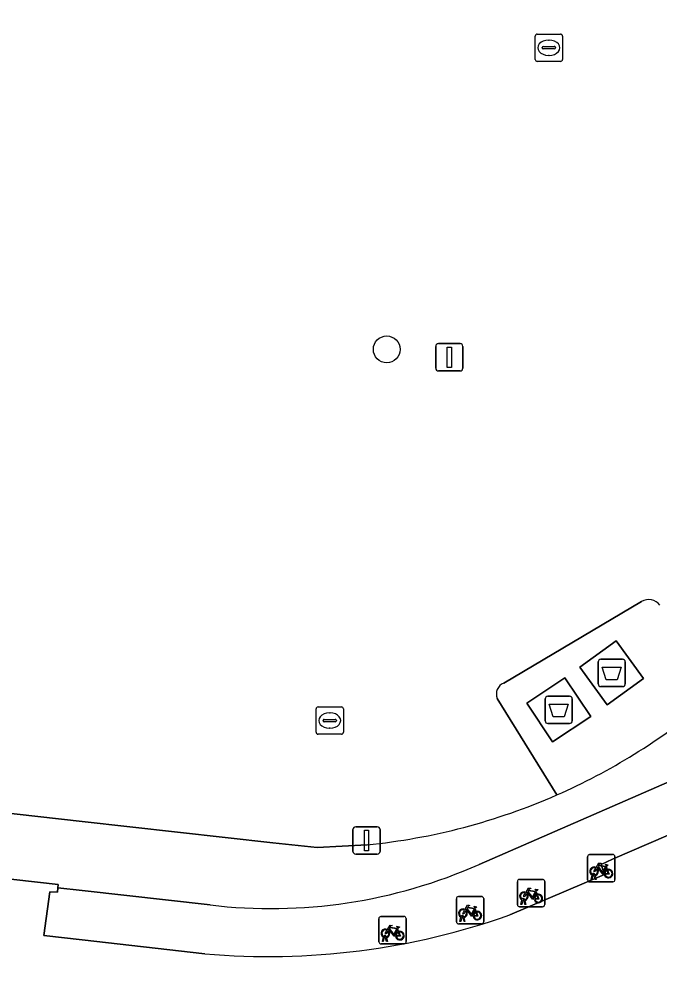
# Model space of a CAD drawing. Extents: x 162026 to 163502, y 387295 to 388169.
# Drawn here: x 162497.7 to 162521.14, y 387578.08 to 387613.06 of the extents above; entities that cross this region are included whole.
import ezdxf

# ---------------------------------------------------------------- set-up
doc = ezdxf.new("R2010")
doc.units = 0
for name, color, linetype in [('IMGEO_Afval_apart_plaats', 7, 'Continuous'), ('IMGEO_Boom', 7, 'Continuous'), ('IMGEO_Fietsenrek', 7, 'Continuous'), ('IMGEO_Kolk', 7, 'Continuous'), ('IMGEO_Lichtmast', 7, 'Continuous'), ('IMGEO_Pand', 7, 'Continuous'), ('IMGEO_Pand_overbouw', 7, 'Continuous'), ('IMGEO_Parkeervlak_open', 7, 'Continuous'), ('IMGEO_Voetpad_gesloten', 7, 'Continuous'), ('IMGEO_Voetpad_open', 7, 'Continuous')]:
    doc.layers.add(name, color=color, linetype=linetype)

msp = doc.modelspace()

# ---------------------------------------------------------------- linework, layer by layer
at = {"layer": 'IMGEO_Afval_apart_plaats'}
for p, q in [((162518.885, 387588.734), (162518.885, 387589.534)), ((162518.885, 387589.534), (162518.885, 387588.734)), ((162518.985, 387589.634), (162519.775, 387589.634)), ((162519.775, 387589.634), (162518.985, 387589.634)), ((162519.875, 387589.534), (162519.875, 387588.734)), ((162519.875, 387588.734), (162519.875, 387589.534)), ((162519.775, 387588.634), (162518.985, 387588.634)), ((162518.985, 387588.634), (162519.775, 387588.634)), ((162517.046, 387588.281), (162517.836, 387588.281)), ((162517.836, 387588.281), (162517.046, 387588.281)), ((162516.946, 387587.381), (162516.946, 387588.181)), ((162516.946, 387588.181), (162516.946, 387587.381)), ((162517.936, 387588.181), (162517.936, 387587.381)), ((162517.936, 387587.381), (162517.936, 387588.181)), ((162517.836, 387587.281), (162517.046, 387587.281)), ((162517.046, 387587.281), (162517.836, 387587.281))]:
    msp.add_line(p, q, dxfattribs=at)
for points in [[(162519.028, 387589.348), (162519.732, 387589.348), (162519.583, 387588.878), (162519.177, 387588.878), (162519.028, 387589.348)], [(162517.089, 387587.995), (162517.793, 387587.995), (162517.644, 387587.525), (162517.238, 387587.525), (162517.089, 387587.995)]]:
    msp.add_lwpolyline(points, dxfattribs=at)
for centre, start, end in [((162518.985, 387589.534), 90, 180), ((162518.985, 387589.534), 90, 180), ((162519.775, 387589.534), 0, 90), ((162519.775, 387589.534), 360, 90), ((162518.985, 387588.734), 180, 270), ((162518.985, 387588.734), 180, 270), ((162519.775, 387588.734), 270, 0), ((162519.775, 387588.734), 270, 0), ((162517.046, 387588.181), 90, 180), ((162517.046, 387588.181), 90, 180), ((162517.836, 387588.181), 0, 90), ((162517.836, 387588.181), 360, 90), ((162517.046, 387587.381), 180, 270), ((162517.046, 387587.381), 180, 270), ((162517.836, 387587.381), 270, 0), ((162517.836, 387587.381), 270, 0)]:
    msp.add_arc(centre, 0.1, start, end, dxfattribs=at)
at = {"layer": 'IMGEO_Boom'}
msp.add_circle((162511.148, 387600.974), 0.489, dxfattribs=at)
at = {"layer": 'IMGEO_Fietsenrek'}
for p, q in [((162518.497, 387581.564), (162518.497, 387582.405)), ((162518.497, 387582.405), (162518.497, 387581.564)), ((162518.572, 387582.489), (162519.413, 387582.489)), ((162519.413, 387582.489), (162518.572, 387582.489)), ((162519.497, 387582.414), (162519.497, 387581.573)), ((162519.497, 387581.573), (162519.497, 387582.414)), ((162519.184, 387582.038), (162519.22, 387581.943)), ((162518.624, 387581.573), (162518.663, 387581.733)), ((162518.693, 387581.721), (162518.658, 387581.573)), ((162518.735, 387581.745), (162518.734, 387581.749)), ((162518.776, 387581.573), (162518.742, 387581.715)), ((162518.766, 387581.756), (162518.767, 387581.749)), ((162518.774, 387581.719), (162518.809, 387581.573)), ((162515.928, 387580.652), (162515.928, 387581.493)), ((162515.928, 387581.493), (162515.928, 387580.652)), ((162516.003, 387581.577), (162516.844, 387581.577)), ((162516.844, 387581.577), (162516.003, 387581.577)), ((162516.928, 387581.502), (162516.928, 387580.661)), ((162516.928, 387580.661), (162516.928, 387581.502)), ((162519.422, 387581.489), (162518.581, 387581.489)), ((162518.581, 387581.489), (162519.422, 387581.489)), ((162518.658, 387581.573), (162518.624, 387581.573)), ((162518.809, 387581.573), (162518.776, 387581.573)), ((162513.772, 387580.951), (162514.613, 387580.951)), ((162514.613, 387580.951), (162513.772, 387580.951)), ((162516.615, 387581.126), (162516.651, 387581.031)), ((162513.697, 387580.026), (162513.697, 387580.867)), ((162513.697, 387580.867), (162513.697, 387580.026)), ((162514.697, 387580.876), (162514.697, 387580.035)), ((162514.697, 387580.035), (162514.697, 387580.876)), ((162516.055, 387580.661), (162516.094, 387580.821)), ((162516.089, 387580.661), (162516.055, 387580.661)), ((162516.124, 387580.809), (162516.089, 387580.661)), ((162516.166, 387580.833), (162516.165, 387580.837)), ((162516.207, 387580.661), (162516.173, 387580.803)), ((162516.197, 387580.844), (162516.198, 387580.837)), ((162516.205, 387580.807), (162516.24, 387580.661)), ((162516.24, 387580.661), (162516.207, 387580.661)), ((162514.384, 387580.5), (162514.42, 387580.405)), ((162516.853, 387580.577), (162516.012, 387580.577)), ((162516.012, 387580.577), (162516.853, 387580.577)), ((162510.861, 387579.293), (162510.861, 387580.134)), ((162510.861, 387580.134), (162510.861, 387579.293)), ((162510.936, 387580.218), (162511.777, 387580.218)), ((162511.777, 387580.218), (162510.936, 387580.218)), ((162511.861, 387580.143), (162511.861, 387579.302)), ((162511.861, 387579.302), (162511.861, 387580.143)), ((162514.622, 387579.951), (162513.781, 387579.951)), ((162513.781, 387579.951), (162514.622, 387579.951)), ((162513.824, 387580.035), (162513.863, 387580.195)), ((162513.858, 387580.035), (162513.824, 387580.035)), ((162513.893, 387580.183), (162513.858, 387580.035)), ((162513.935, 387580.207), (162513.934, 387580.211)), ((162513.976, 387580.035), (162513.942, 387580.177)), ((162513.966, 387580.218), (162513.967, 387580.211)), ((162513.974, 387580.181), (162514.009, 387580.035)), ((162514.009, 387580.035), (162513.976, 387580.035)), ((162511.548, 387579.767), (162511.584, 387579.672)), ((162511.786, 387579.218), (162510.945, 387579.218)), ((162510.945, 387579.218), (162511.786, 387579.218)), ((162510.988, 387579.302), (162511.027, 387579.462)), ((162511.022, 387579.302), (162510.988, 387579.302)), ((162511.057, 387579.45), (162511.022, 387579.302)), ((162511.099, 387579.474), (162511.098, 387579.478)), ((162511.14, 387579.302), (162511.106, 387579.444)), ((162511.13, 387579.485), (162511.131, 387579.478)), ((162511.138, 387579.448), (162511.173, 387579.302)), ((162511.173, 387579.302), (162511.14, 387579.302))]:
    msp.add_line(p, q, dxfattribs=at)
for points in [[(162518.831, 387581.963), (162518.779, 387581.873), (162518.739, 387581.848), (162518.74, 387581.895), (162518.795, 387581.989)], [(162518.81, 387582.015), (162518.905, 387582.179), (162518.991, 387582.165), (162518.993, 387582.156), (162518.937, 387582.145), (162518.91, 387582.1), (162519.166, 387582.059)], [(162519.106, 387581.771), (162519.056, 387581.771), (162518.865, 387582.022), (162518.846, 387581.99)], [(162519.153, 387582.034), (162518.896, 387582.075), (162518.879, 387582.046), (162519.046, 387581.826), (162519.153, 387582.034)], [(162519.201, 387581.936), (162519.171, 387582.013), (162519.062, 387581.795), (162519.105, 387581.795)], [(162519.166, 387582.059), (162519.191, 387582.108), (162519.185, 387582.112), (162519.162, 387582.116), (162519.15, 387582.123), (162519.149, 387582.126), (162519.151, 387582.131), (162519.246, 387582.116), (162519.248, 387582.106), (162519.238, 387582.093), (162519.226, 387582.087), (162519.212, 387582.093), (162519.184, 387582.038)], [(162519.135, 387581.795), (162519.255, 387581.794), (162519.211, 387581.908)], [(162519.231, 387581.915), (162519.286, 387581.77), (162519.136, 387581.77)], [(162516.262, 387581.051), (162516.21, 387580.961), (162516.17, 387580.936), (162516.171, 387580.983), (162516.226, 387581.077)], [(162516.241, 387581.103), (162516.336, 387581.267), (162516.422, 387581.253), (162516.424, 387581.244), (162516.368, 387581.233), (162516.341, 387581.188), (162516.597, 387581.147)], [(162516.537, 387580.859), (162516.487, 387580.859), (162516.296, 387581.11), (162516.277, 387581.078)], [(162516.584, 387581.122), (162516.327, 387581.163), (162516.31, 387581.134), (162516.477, 387580.914), (162516.584, 387581.122)], [(162516.632, 387581.024), (162516.602, 387581.101), (162516.493, 387580.883), (162516.536, 387580.883)], [(162516.566, 387580.883), (162516.686, 387580.882), (162516.642, 387580.996)], [(162516.662, 387581.003), (162516.717, 387580.858), (162516.567, 387580.858)], [(162516.597, 387581.147), (162516.622, 387581.196), (162516.616, 387581.2), (162516.593, 387581.204), (162516.581, 387581.211), (162516.58, 387581.214), (162516.582, 387581.219), (162516.677, 387581.204), (162516.679, 387581.194), (162516.669, 387581.181), (162516.657, 387581.175), (162516.643, 387581.181), (162516.615, 387581.126)], [(162514.01, 387580.477), (162514.105, 387580.641), (162514.191, 387580.627), (162514.193, 387580.618), (162514.137, 387580.607), (162514.11, 387580.562), (162514.366, 387580.521)], [(162514.366, 387580.521), (162514.391, 387580.57), (162514.385, 387580.574), (162514.362, 387580.578), (162514.35, 387580.585), (162514.349, 387580.588), (162514.351, 387580.593), (162514.446, 387580.578), (162514.448, 387580.568), (162514.438, 387580.555), (162514.426, 387580.549), (162514.412, 387580.555), (162514.384, 387580.5)], [(162514.031, 387580.425), (162513.979, 387580.335), (162513.939, 387580.31), (162513.94, 387580.357), (162513.995, 387580.451)], [(162514.306, 387580.233), (162514.256, 387580.233), (162514.065, 387580.484), (162514.046, 387580.452)], [(162514.353, 387580.496), (162514.096, 387580.537), (162514.079, 387580.508), (162514.246, 387580.288), (162514.353, 387580.496)], [(162514.401, 387580.398), (162514.371, 387580.475), (162514.262, 387580.257), (162514.305, 387580.257)], [(162514.335, 387580.257), (162514.455, 387580.256), (162514.411, 387580.37)], [(162514.431, 387580.377), (162514.486, 387580.232), (162514.336, 387580.232)], [(162511.174, 387579.744), (162511.269, 387579.908), (162511.355, 387579.894), (162511.357, 387579.885), (162511.301, 387579.874), (162511.274, 387579.829), (162511.53, 387579.788)], [(162511.195, 387579.692), (162511.143, 387579.602), (162511.103, 387579.577), (162511.104, 387579.624), (162511.159, 387579.718)], [(162511.47, 387579.5), (162511.42, 387579.5), (162511.229, 387579.751), (162511.21, 387579.719)], [(162511.517, 387579.763), (162511.26, 387579.804), (162511.243, 387579.775), (162511.41, 387579.555), (162511.517, 387579.763)], [(162511.565, 387579.665), (162511.535, 387579.742), (162511.426, 387579.524), (162511.469, 387579.524)], [(162511.499, 387579.524), (162511.619, 387579.523), (162511.575, 387579.637)], [(162511.595, 387579.644), (162511.65, 387579.499), (162511.5, 387579.499)], [(162511.53, 387579.788), (162511.555, 387579.837), (162511.549, 387579.841), (162511.526, 387579.845), (162511.514, 387579.852), (162511.513, 387579.855), (162511.515, 387579.86), (162511.61, 387579.845), (162511.612, 387579.835), (162511.602, 387579.822), (162511.59, 387579.816), (162511.576, 387579.822), (162511.548, 387579.767)]]:
    msp.add_lwpolyline(points, dxfattribs=at)
for centre, radius, start, end in [((162518.575, 387582.411), 0.0779, 92.4484, 184.2845), ((162518.575, 387582.411), 0.0779, 92.4484, 184.2845), ((162519.419, 387582.411), 0.0779, 2.4484, 94.2845), ((162519.419, 387582.411), 0.0779, 2.4484, 94.2845), ((162518.737, 387581.874), 0.159, 62.6766, 242.1369), ((162518.737, 387581.874), 0.129, 63.3192, 238.903), ((162518.737, 387581.874), 0.159, 283.5766, 46.6042), ((162518.717, 387581.745), 0.0499, 12.8025, 158.6934), ((162518.737, 387581.874), 0.159, 253.9967, 271.7867), ((162518.717, 387581.745), 0.0174, 12.8025, 163.4502), ((162518.737, 387581.874), 0.129, 253.415, 269.0204), ((162518.737, 387581.874), 0.129, 283.6043, 43.4302), ((162519.264, 387581.79), 0.159, 113.3408, 178.3217), ((162519.264, 387581.79), 0.159, 187.0065, 105.7708), ((162519.264, 387581.79), 0.129, 113.923, 177.9556), ((162519.264, 387581.79), 0.129, 188.6715, 104.5883), ((162516.006, 387581.499), 0.0779, 92.4484, 184.2845), ((162516.006, 387581.499), 0.0779, 92.4484, 184.2845), ((162516.85, 387581.499), 0.0779, 2.4484, 94.2845), ((162516.85, 387581.499), 0.0779, 2.4484, 94.2845), ((162518.575, 387581.567), 0.0779, 182.4484, 274.2845), ((162518.575, 387581.567), 0.0779, 182.4484, 274.2845), ((162519.419, 387581.567), 0.0779, 272.4484, 4.2845), ((162519.419, 387581.567), 0.0779, 272.4484, 4.2845), ((162513.775, 387580.873), 0.0779, 92.4484, 184.2845), ((162513.775, 387580.873), 0.0779, 92.4484, 184.2845), ((162514.619, 387580.873), 0.0779, 2.4484, 94.2845), ((162514.619, 387580.873), 0.0779, 2.4484, 94.2845), ((162516.168, 387580.962), 0.159, 62.6766, 242.1369), ((162516.168, 387580.962), 0.129, 63.3192, 238.903), ((162516.168, 387580.962), 0.129, 283.6043, 43.4302), ((162516.168, 387580.962), 0.159, 283.5766, 46.6042), ((162516.695, 387580.878), 0.159, 113.3408, 178.3217), ((162516.695, 387580.878), 0.159, 187.0065, 105.7708), ((162516.695, 387580.878), 0.129, 113.923, 177.9556), ((162516.695, 387580.878), 0.129, 188.6715, 104.5883), ((162516.006, 387580.655), 0.0779, 182.4484, 274.2845), ((162516.006, 387580.655), 0.0779, 182.4484, 274.2845), ((162516.148, 387580.833), 0.0499, 12.8025, 158.6934), ((162516.168, 387580.962), 0.159, 253.9967, 271.7867), ((162516.148, 387580.833), 0.0174, 12.8025, 163.4502), ((162516.168, 387580.962), 0.129, 253.415, 269.0204), ((162516.85, 387580.655), 0.0779, 272.4484, 4.2845), ((162516.85, 387580.655), 0.0779, 272.4484, 4.2845), ((162513.937, 387580.336), 0.159, 62.6766, 242.1369), ((162513.937, 387580.336), 0.129, 63.3192, 238.903), ((162513.917, 387580.207), 0.0499, 12.8025, 158.6934), ((162513.937, 387580.336), 0.129, 283.6043, 43.4302), ((162513.937, 387580.336), 0.159, 283.5766, 46.6042), ((162514.464, 387580.252), 0.159, 113.3408, 178.3217), ((162514.464, 387580.252), 0.159, 187.0065, 105.7708), ((162514.464, 387580.252), 0.129, 113.923, 177.9556), ((162514.464, 387580.252), 0.129, 188.6715, 104.5883), ((162510.939, 387580.14), 0.0779, 92.4484, 184.2845), ((162510.939, 387580.14), 0.0779, 92.4484, 184.2845), ((162511.783, 387580.14), 0.0779, 2.4484, 94.2845), ((162511.783, 387580.14), 0.0779, 2.4484, 94.2845), ((162513.775, 387580.029), 0.0779, 182.4484, 274.2845), ((162513.775, 387580.029), 0.0779, 182.4484, 274.2845), ((162513.937, 387580.336), 0.159, 253.9967, 271.7867), ((162513.917, 387580.207), 0.0174, 12.8025, 163.4502), ((162513.937, 387580.336), 0.129, 253.415, 269.0204), ((162514.619, 387580.029), 0.0779, 272.4484, 4.2845), ((162514.619, 387580.029), 0.0779, 272.4484, 4.2845), ((162511.101, 387579.603), 0.159, 62.6766, 242.1369), ((162511.101, 387579.603), 0.129, 63.3192, 238.903), ((162511.101, 387579.603), 0.129, 283.6043, 43.4302), ((162511.101, 387579.603), 0.159, 283.5766, 46.6042), ((162511.628, 387579.519), 0.159, 113.3408, 178.3217), ((162511.628, 387579.519), 0.159, 187.0065, 105.7708), ((162511.628, 387579.519), 0.129, 113.923, 177.9556), ((162511.628, 387579.519), 0.129, 188.6715, 104.5883), ((162510.939, 387579.296), 0.0779, 182.4484, 274.2845), ((162510.939, 387579.296), 0.0779, 182.4484, 274.2845), ((162511.081, 387579.474), 0.0499, 12.8025, 158.6934), ((162511.101, 387579.603), 0.159, 253.9967, 271.7867), ((162511.081, 387579.474), 0.0174, 12.8025, 163.4502), ((162511.101, 387579.603), 0.129, 253.415, 269.0204), ((162511.783, 387579.296), 0.0779, 272.4484, 4.2845), ((162511.783, 387579.296), 0.0779, 272.4484, 4.2845)]:
    msp.add_arc(centre, radius, start, end, dxfattribs=at)
at = {"layer": 'IMGEO_Kolk'}
for p, q in [((162516.579, 387611.586), (162516.579, 387612.438)), ((162516.654, 387612.512), (162517.506, 387612.512)), ((162517.58, 387612.438), (162517.58, 387611.586)), ((162517.067, 387612.292), (162517.092, 387612.292)), ((162516.838, 387612.006), (162516.838, 387612.018)), ((162517.276, 387611.969), (162516.878, 387611.969)), ((162516.881, 387612.055), (162517.279, 387612.055)), ((162517.09, 387611.732), (162517.065, 387611.732)), ((162517.322, 387612.018), (162517.322, 387612.006)), ((162517.506, 387611.512), (162516.654, 387611.512)), ((162508.562, 387586.963), (162508.562, 387587.815)), ((162508.637, 387587.889), (162509.489, 387587.889)), ((162509.05, 387587.669), (162509.075, 387587.669)), ((162509.563, 387587.815), (162509.563, 387586.963)), ((162508.821, 387587.383), (162508.821, 387587.395)), ((162509.259, 387587.346), (162508.861, 387587.346)), ((162508.864, 387587.432), (162509.262, 387587.432)), ((162509.305, 387587.395), (162509.305, 387587.383)), ((162509.489, 387586.889), (162508.637, 387586.889)), ((162509.073, 387587.109), (162509.048, 387587.109))]:
    msp.add_line(p, q, dxfattribs=at)
for points in [[(162516.579, 387611.586), (162516.579, 387612.438)], [(162516.654, 387612.512), (162517.506, 387612.512)], [(162517.58, 387612.438), (162517.58, 387611.586)], [(162517.506, 387611.512), (162516.654, 387611.512)], [(162508.562, 387586.963), (162508.562, 387587.815)], [(162508.637, 387587.889), (162509.489, 387587.889)], [(162509.563, 387587.815), (162509.563, 387586.963)], [(162509.489, 387586.889), (162508.637, 387586.889)]]:
    msp.add_lwpolyline(points, dxfattribs=at)
for centre, radius, start, end in [((162516.656, 387612.436), 0.0765, 91.552, 178.448), ((162516.656, 387612.436), 0.0765, 91.552, 178.448), ((162517.504, 387612.436), 0.0765, 1.552, 88.448), ((162517.504, 387612.436), 0.0765, 1.552, 88.448), ((162516.878, 387612.015), 0.0403, 85.8775, 175.7526), ((162516.875, 387612.005), 0.0366, 178.938, 274.7102), ((162517.279, 387612.012), 0.043, 264.8664, 352.4533), ((162517.283, 387612.017), 0.0386, 1.7309, 96.639), ((162516.656, 387611.588), 0.0765, 181.552, 268.448), ((162516.656, 387611.588), 0.0765, 181.552, 268.448), ((162517.504, 387611.588), 0.0765, 271.552, 358.448), ((162517.504, 387611.588), 0.0765, 271.552, 358.448), ((162508.639, 387587.813), 0.0765, 91.552, 178.448), ((162508.639, 387587.813), 0.0765, 91.552, 178.448), ((162509.487, 387587.813), 0.0765, 1.552, 88.448), ((162509.487, 387587.813), 0.0765, 1.552, 88.448), ((162508.861, 387587.392), 0.0403, 85.8775, 175.7526), ((162508.858, 387587.382), 0.0366, 178.938, 274.7102), ((162509.262, 387587.389), 0.043, 264.8664, 352.4533), ((162509.266, 387587.394), 0.0386, 1.7309, 96.639), ((162508.639, 387586.965), 0.0765, 181.552, 268.448), ((162508.639, 387586.965), 0.0765, 181.552, 268.448), ((162509.487, 387586.965), 0.0765, 271.552, 358.448), ((162509.487, 387586.965), 0.0765, 271.552, 358.448)]:
    msp.add_arc(centre, radius, start, end, dxfattribs=at)
for centre, major_axis, ratio, start_param, end_param in [((162517.066, 387612.012), (-0.387, 0.002), 0.722429, 4.712389, 7.853982), ((162517.091, 387612.012), (-0.39, 0.002), 0.717154, 1.570796, 4.712389), ((162509.049, 387587.389), (-0.387, 0.002), 0.722429, 4.712389, 7.853982), ((162509.074, 387587.389), (-0.39, 0.002), 0.717154, 1.570796, 4.712389)]:
    msp.add_ellipse(centre, major_axis=major_axis, ratio=ratio, start_param=start_param, end_param=end_param, dxfattribs=at)
at = {"layer": 'IMGEO_Lichtmast'}
for p, q in [((162512.943, 387600.284), (162512.943, 387601.084)), ((162512.943, 387601.084), (162512.943, 387600.284)), ((162513.043, 387601.184), (162513.833, 387601.184)), ((162513.833, 387601.184), (162513.043, 387601.184)), ((162513.933, 387601.084), (162513.933, 387600.284)), ((162513.933, 387600.284), (162513.933, 387601.084)), ((162513.833, 387600.184), (162513.043, 387600.184)), ((162513.043, 387600.184), (162513.833, 387600.184)), ((162509.913, 387582.602), (162509.913, 387583.402)), ((162509.913, 387583.402), (162509.913, 387582.602)), ((162510.013, 387583.502), (162510.803, 387583.502)), ((162510.803, 387583.502), (162510.013, 387583.502)), ((162510.903, 387583.402), (162510.903, 387582.602)), ((162510.903, 387582.602), (162510.903, 387583.402)), ((162510.803, 387582.502), (162510.013, 387582.502)), ((162510.013, 387582.502), (162510.803, 387582.502))]:
    msp.add_line(p, q, dxfattribs=at)
for points in [[(162513.363, 387601.059), (162513.513, 387601.059), (162513.513, 387600.309), (162513.363, 387600.309), (162513.363, 387601.059)], [(162510.333, 387583.377), (162510.483, 387583.377), (162510.483, 387582.627), (162510.333, 387582.627), (162510.333, 387583.377)]]:
    msp.add_lwpolyline(points, dxfattribs=at)
for centre, start, end in [((162513.043, 387601.084), 90, 180), ((162513.043, 387601.084), 90, 180), ((162513.833, 387601.084), 0, 90), ((162513.833, 387601.084), 360, 90), ((162513.043, 387600.284), 180, 270), ((162513.043, 387600.284), 180, 270), ((162513.833, 387600.284), 270, 0), ((162513.833, 387600.284), 270, 0), ((162510.013, 387583.402), 90, 180), ((162510.013, 387583.402), 90, 180), ((162510.803, 387583.402), 0, 90), ((162510.803, 387583.402), 360, 90), ((162510.013, 387582.602), 180, 270), ((162510.013, 387582.602), 180, 270), ((162510.803, 387582.602), 270, 0), ((162510.803, 387582.602), 270, 0)]:
    msp.add_arc(centre, 0.1, start, end, dxfattribs=at)
at = {"layer": 'IMGEO_Pand'}
for points in [[(162504.499, 387578.859), (162500, 387579.363), (162498.604, 387579.52), (162498.821, 387581.124), (162499.099, 387581.104), (162499.111, 387581.27), (162499.127, 387581.396), (162476.705, 387583.918), (162476.678, 387583.68), (162476.361, 387580.909), (162474.912, 387568.215), (162475.334, 387568.167), (162500, 387565.373), (162519.338, 387563.182), (162517.955, 387566.473), (162521.057, 387567.837), (162524.967, 387569.533), (162524.89, 387569.718), (162523.891, 387572.131), (162522.764, 387574.851), (162525.655, 387576.16), (162528.323, 387586.18)], [(162528.323, 387586.18), (162527.391, 387585.763), (162519.405, 387582.313), (162518.991, 387582.123), (162519.117, 387581.76), (162515.65, 387580.277)]]:
    msp.add_lwpolyline(points, dxfattribs=at)
msp.add_arc((162506.829, 387605.086), 26.331, 264.9222, 289.5719, dxfattribs=at)
at = {"layer": 'IMGEO_Pand_overbouw'}
for points in [[(162589.229, 387614.65), (162562.047, 387602.816), (162541.034, 387593.668), (162539.2, 387592.869), (162536.202, 387591.564), (162532.238, 387589.839), (162528.908, 387588.389), (162528.461, 387588.194), (162514.525, 387582.127)], [(162515.65, 387580.277), (162519.117, 387581.76), (162518.991, 387582.123), (162519.405, 387582.313), (162527.391, 387585.763), (162528.323, 387586.18), (162525.655, 387576.16), (162522.764, 387574.851), (162523.891, 387572.131), (162524.89, 387569.718), (162526.971, 387570.622), (162527.405, 387570.811), (162530.712, 387572.249), (162534.116, 387573.729), (162535.981, 387574.539), (162588.93, 387597.558), (162592.789, 387599.235)], [(162504.685, 387580.643), (162500, 387581.17), (162499.111, 387581.27), (162499.099, 387581.104), (162498.821, 387581.124), (162498.604, 387579.52), (162500, 387579.363), (162504.499, 387578.859)]]:
    msp.add_lwpolyline(points, dxfattribs=at)
for centre, radius, start, end in [((162506.923, 387599.169), 18.66, 263.1116, 294.041), ((162506.829, 387605.086), 26.331, 264.9222, 289.5719)]:
    msp.add_arc(centre, radius, start, end, dxfattribs=at)
at = {"layer": 'IMGEO_Parkeervlak_open'}
for points in [[(162529.386, 387598.68), (162532.332, 387610.054), (162528.288, 387611.152), (162528.793, 387615.62), (162500, 387618.78), (162487.07, 387620.199), (162486.783, 387620.056), (162486.612, 387619.739), (162485.44, 387615.209), (162485.01, 387615.3), (162484.622, 387615.382), (162484.454, 387614.723), (162483.993, 387612.725), (162483.419, 387610.897), (162483.171, 387609.602), (162484.003, 387609.476), (162478.042, 387586.171), (162500, 387583.699), (162506.982, 387582.913), (162508.598, 387582.75), (162510.434, 387582.843)], [(162515.428, 387588.764), (162520.475, 387591.741)], [(162517.369, 387584.666), (162515.192, 387588.196)]]:
    msp.add_lwpolyline(points, dxfattribs=at)
for centre, radius, start, end in [((162520.739, 387591.324), 0.494, 35.1425, 122.3366), ((162515.596, 387588.361), 0.436, 112.6095, 202.2654), ((162508.157, 387605.607), 22.877, 275.7115, 293.7447)]:
    msp.add_arc(centre, radius, start, end, dxfattribs=at)
at = {"layer": 'IMGEO_Voetpad_gesloten'}
for points in [[(162519.549, 387590.306), (162518.214, 387589.339), (162519.211, 387587.962), (162520.546, 387588.929)], [(162517.671, 387588.956), (162516.269, 387588.021), (162517.212, 387586.607), (162518.614, 387587.542)]]:
    msp.add_lwpolyline(points, close=True, dxfattribs=at)
at = {"layer": 'IMGEO_Voetpad_open'}
for points in [[(162514.525, 387582.127), (162528.461, 387588.194), (162535.674, 387615.505), (162535.953, 387615.553), (162533.828, 387615.777), (162533.737, 387615.429), (162532.332, 387610.054), (162529.386, 387598.68)], [(162520.475, 387591.741), (162515.428, 387588.764)], [(162515.65, 387580.277), (162519.117, 387581.76), (162518.991, 387582.123), (162519.405, 387582.313), (162527.391, 387585.763), (162527.941, 387587.771), (162528.399, 387587.961), (162528.461, 387588.194), (162514.525, 387582.127)], [(162515.192, 387588.196), (162517.369, 387584.666)], [(162510.434, 387582.843), (162508.598, 387582.75), (162506.982, 387582.913), (162500, 387583.699), (162478.042, 387586.171), (162477.297, 387586.239), (162476.705, 387583.918), (162499.127, 387581.396), (162499.111, 387581.27), (162500, 387581.17), (162504.685, 387580.643)], [(162504.685, 387580.643), (162500, 387581.17), (162499.111, 387581.27), (162499.099, 387581.104), (162498.821, 387581.124), (162498.604, 387579.52), (162500, 387579.363), (162504.499, 387578.859)]]:
    msp.add_lwpolyline(points, dxfattribs=at)
for points in [[(162519.211, 387587.962), (162518.214, 387589.339), (162519.549, 387590.306), (162520.546, 387588.929)], [(162517.212, 387586.607), (162516.269, 387588.021), (162517.671, 387588.956), (162518.614, 387587.542)]]:
    msp.add_lwpolyline(points, close=True, dxfattribs=at)
for centre, radius, start, end in [((162520.739, 387591.324), 0.494, 35.1425, 122.3366), ((162515.596, 387588.361), 0.436, 112.6095, 202.2654), ((162508.165, 387605.605), 22.872, 293.7279, 309.8063), ((162508.165, 387605.605), 22.872, 293.7279, 309.8063), ((162508.157, 387605.607), 22.877, 275.7115, 293.7447), ((162506.923, 387599.169), 18.66, 263.1116, 294.041), ((162506.923, 387599.169), 18.66, 263.1116, 294.041), ((162506.829, 387605.086), 26.331, 264.9222, 289.5719)]:
    msp.add_arc(centre, radius, start, end, dxfattribs=at)

doc.saveas('drawing.dxf')
